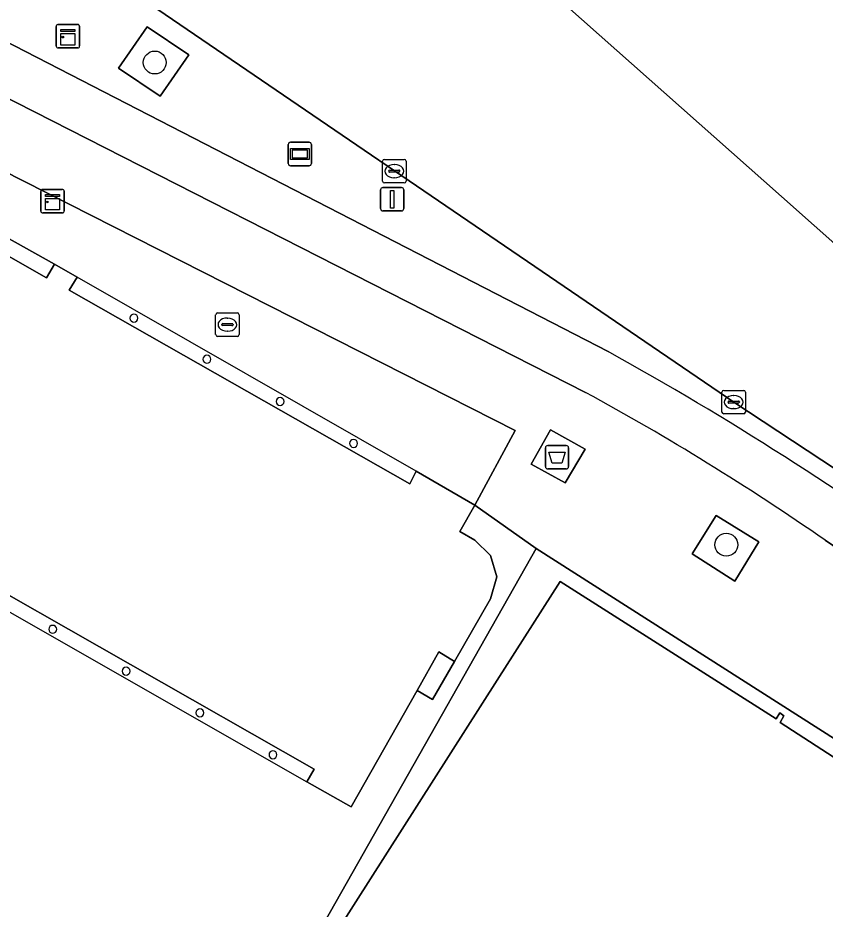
# Model space of a CAD drawing. Extents: x 160349 to 161355, y 381727 to 382854.
# Drawn here: x 160941.82 to 160976.29, y 382788.29 to 382826.35 of the extents above; entities that cross this region are included whole.
import ezdxf

# ---------------------------------------------------------------- set-up
doc = ezdxf.new("R2010")
doc.units = 0
for name, color, linetype in [('IMGEO_Afval_apart_plaats', 7, 'Continuous'), ('IMGEO_Berm_gesloten', 7, 'Continuous'), ('IMGEO_Berm_groen', 7, 'Continuous'), ('IMGEO_Boom', 7, 'Continuous'), ('IMGEO_Erf', 7, 'Continuous'), ('IMGEO_Fietspad_gesloten', 7, 'Continuous'), ('IMGEO_Groenvoorziening', 7, 'Continuous'), ('IMGEO_Hek', 7, 'Continuous'), ('IMGEO_Kast', 7, 'Continuous'), ('IMGEO_Kolk', 7, 'Continuous'), ('IMGEO_Lichtmast', 7, 'Continuous'), ('IMGEO_Pand', 7, 'Continuous'), ('IMGEO_Pand_overbouw', 7, 'Continuous'), ('IMGEO_Reclamebord', 7, 'Continuous'), ('IMGEO_Rijbaan_lokaal_gesloten', 7, 'Continuous'), ('IMGEO_Rioolput', 7, 'Continuous'), ('IMGEO_Voetpad_gesloten', 7, 'Continuous'), ('IMGEO_Voetpad_open', 7, 'Continuous')]:
    doc.layers.add(name, color=color, linetype=linetype)

msp = doc.modelspace()

# ---------------------------------------------------------------- linework, layer by layer
at = {"layer": 'IMGEO_Afval_apart_plaats'}
for p, q in [((160964.344, 382807.19), (160964.344, 382807.99)), ((160964.344, 382807.99), (160964.344, 382807.19)), ((160964.444, 382808.09), (160965.234, 382808.09)), ((160965.234, 382808.09), (160964.444, 382808.09)), ((160965.334, 382807.99), (160965.334, 382807.19)), ((160965.334, 382807.19), (160965.334, 382807.99)), ((160965.234, 382807.09), (160964.444, 382807.09)), ((160964.444, 382807.09), (160965.234, 382807.09))]:
    msp.add_line(p, q, dxfattribs=at)
msp.add_lwpolyline([(160964.487, 382807.804), (160965.191, 382807.804), (160965.042, 382807.334), (160964.636, 382807.334), (160964.487, 382807.804)], dxfattribs=at)
for centre, start, end in [((160964.444, 382807.99), 90, 180), ((160964.444, 382807.99), 90, 180), ((160965.234, 382807.99), 0, 90), ((160965.234, 382807.99), 360, 90), ((160964.444, 382807.19), 180, 270), ((160964.444, 382807.19), 180, 270), ((160965.234, 382807.19), 270, 0), ((160965.234, 382807.19), 270, 0)]:
    msp.add_arc(centre, 0.1, start, end, dxfattribs=at)
at = {"layer": 'IMGEO_Berm_gesloten'}
for points in [[(160988.091, 382799.594), (160972.386, 382809.944), (160942.11, 382830.597)], [(160938.789, 382826.639), (160967.021, 382812.105)]]:
    msp.add_lwpolyline(points, dxfattribs=at)
msp.add_lwpolyline([(160947.892, 382823.004), (160946.117, 382824.199), (160947.342, 382825.967), (160949.121, 382824.777)], close=True, dxfattribs=at)
msp.add_arc((160896.031, 382684.391), 146.118, 54.05608, 60.93233, dxfattribs=at)
at = {"layer": 'IMGEO_Berm_groen'}
msp.add_lwpolyline([(160949.121, 382824.777), (160947.342, 382825.967), (160946.117, 382824.199), (160947.892, 382823.004)], close=True, dxfattribs=at)
at = {"layer": 'IMGEO_Boom'}
for centre in [(160947.664, 382824.443), (160972.069, 382803.852)]:
    msp.add_circle(centre, 0.489, dxfattribs=at)
at = {"layer": 'IMGEO_Erf'}
for points in [[(161000, 382780.699), (160963.954, 382803.686), (160949.178, 382777.619)], [(160955.527, 382787.463), (160962.286, 382798.065), (160964.974, 382802.28), (160974.203, 382796.424), (160974.361, 382796.67), (160974.533, 382796.544), (160974.37, 382796.261), (160979.706, 382792.811), (160979.911, 382793.126), (160980.097, 382793.003), (160979.929, 382792.753), (160983.258, 382790.559), (160983.469, 382790.869), (160983.637, 382790.761), (160983.463, 382790.491), (160988.834, 382787.021)]]:
    msp.add_lwpolyline(points, dxfattribs=at)
at = {"layer": 'IMGEO_Fietspad_gesloten'}
for points in [[(160927.833, 382831.002), (160930.034, 382829.122), (160936.421, 382825.439), (160966.056, 382810.361)], [(160967.021, 382812.105), (160938.789, 382826.639), (160935.445, 382828.66)], [(160976.292, 382804.042), (160986.213, 382797.295), (160986.4, 382797.187), (160987.465, 382798.714), (160981.801, 382802.687)]]:
    msp.add_lwpolyline(points, dxfattribs=at)
for centre, radius, start, end in [((160896.031, 382684.391), 146.118, 54.05608, 60.93233), ((160912.746, 382712.555), 111.391, 55.21644, 61.40692)]:
    msp.add_arc(centre, radius, start, end, dxfattribs=at)
at = {"layer": 'IMGEO_Groenvoorziening'}
msp.add_lwpolyline([(160972.439, 382802.293), (160973.461, 382803.975), (160971.637, 382805.109), (160970.612, 382803.459)], close=True, dxfattribs=at)
at = {"layer": 'IMGEO_Hek'}
msp.add_lwpolyline([(160963.954, 382803.686), (160949.178, 382777.619)], dxfattribs=at)
at = {"layer": 'IMGEO_Kast'}
for p, q in [((160943.529, 382826.065), (160944.37, 382826.065)), ((160944.37, 382826.065), (160943.529, 382826.065)), ((160943.454, 382825.14), (160943.454, 382825.981)), ((160943.454, 382825.981), (160943.454, 382825.14)), ((160944.454, 382825.99), (160944.454, 382825.149)), ((160944.454, 382825.149), (160944.454, 382825.99)), ((160944.379, 382825.065), (160943.538, 382825.065)), ((160943.538, 382825.065), (160944.379, 382825.065)), ((160942.796, 382818.099), (160942.796, 382818.94)), ((160942.796, 382818.94), (160942.796, 382818.099)), ((160942.871, 382819.024), (160943.712, 382819.024)), ((160943.712, 382819.024), (160942.871, 382819.024)), ((160943.796, 382818.949), (160943.796, 382818.108)), ((160943.796, 382818.108), (160943.796, 382818.949)), ((160943.721, 382818.024), (160942.88, 382818.024)), ((160942.88, 382818.024), (160943.721, 382818.024))]:
    msp.add_line(p, q, dxfattribs=at)
for points in [[(160943.649, 382825.855), (160944.249, 382825.855), (160944.249, 382825.77), (160943.649, 382825.77), (160943.649, 382825.855)], [(160943.649, 382825.68), (160944.249, 382825.68), (160944.249, 382825.191), (160943.649, 382825.191), (160943.649, 382825.68)], [(160942.991, 382818.814), (160943.591, 382818.814), (160943.591, 382818.729), (160942.991, 382818.729), (160942.991, 382818.814)], [(160942.991, 382818.639), (160943.591, 382818.639), (160943.591, 382818.15), (160942.991, 382818.15), (160942.991, 382818.639)]]:
    msp.add_lwpolyline(points, dxfattribs=at)
for centre in [(160943.733, 382825.529), (160943.075, 382818.488)]:
    msp.add_circle(centre, 0.0377, dxfattribs=at)
for centre, start, end in [((160943.532, 382825.987), 92.4484, 184.2845), ((160943.532, 382825.987), 92.4484, 184.2845), ((160944.376, 382825.987), 2.4484, 94.2845), ((160944.376, 382825.987), 2.4484, 94.2845), ((160943.532, 382825.143), 182.4484, 274.2845), ((160943.532, 382825.143), 182.4484, 274.2845), ((160944.376, 382825.143), 272.4484, 4.2845), ((160944.376, 382825.143), 272.4484, 4.2845), ((160942.874, 382818.946), 92.4484, 184.2845), ((160942.874, 382818.946), 92.4484, 184.2845), ((160943.718, 382818.946), 2.4484, 94.2845), ((160943.718, 382818.946), 2.4484, 94.2845), ((160942.874, 382818.102), 182.4484, 274.2845), ((160942.874, 382818.102), 182.4484, 274.2845), ((160943.718, 382818.102), 272.4484, 4.2845), ((160943.718, 382818.102), 272.4484, 4.2845)]:
    msp.add_arc(centre, 0.0779, start, end, dxfattribs=at)
at = {"layer": 'IMGEO_Kolk'}
for p, q in [((160957.468, 382820.304), (160958.32, 382820.304)), ((160957.393, 382819.378), (160957.393, 382820.23)), ((160957.881, 382820.084), (160957.906, 382820.084)), ((160958.394, 382820.23), (160958.394, 382819.378)), ((160957.652, 382819.798), (160957.652, 382819.81)), ((160958.09, 382819.761), (160957.692, 382819.761)), ((160957.695, 382819.847), (160958.093, 382819.847)), ((160958.136, 382819.81), (160958.136, 382819.798)), ((160958.32, 382819.304), (160957.468, 382819.304)), ((160957.904, 382819.524), (160957.879, 382819.524)), ((160971.96, 382810.444), (160972.812, 382810.444)), ((160971.885, 382809.518), (160971.885, 382810.37)), ((160972.373, 382810.224), (160972.398, 382810.224)), ((160972.886, 382810.37), (160972.886, 382809.518)), ((160972.144, 382809.938), (160972.144, 382809.95)), ((160972.582, 382809.901), (160972.184, 382809.901)), ((160972.187, 382809.987), (160972.585, 382809.987)), ((160972.396, 382809.664), (160972.371, 382809.664)), ((160972.628, 382809.95), (160972.628, 382809.938)), ((160972.812, 382809.444), (160971.96, 382809.444))]:
    msp.add_line(p, q, dxfattribs=at)
for points in [[(160957.468, 382820.304), (160958.32, 382820.304)], [(160957.393, 382819.378), (160957.393, 382820.23)], [(160958.394, 382820.23), (160958.394, 382819.378)], [(160958.32, 382819.304), (160957.468, 382819.304)], [(160971.96, 382810.444), (160972.812, 382810.444)], [(160971.885, 382809.518), (160971.885, 382810.37)], [(160972.886, 382810.37), (160972.886, 382809.518)], [(160972.812, 382809.444), (160971.96, 382809.444)]]:
    msp.add_lwpolyline(points, dxfattribs=at)
for centre, radius, start, end in [((160957.47, 382820.228), 0.0765, 91.552, 178.448), ((160957.47, 382820.228), 0.0765, 91.552, 178.448), ((160958.318, 382820.228), 0.0765, 1.552, 88.448), ((160958.318, 382820.228), 0.0765, 1.552, 88.448), ((160957.692, 382819.807), 0.0403, 85.8775, 175.7526), ((160957.689, 382819.797), 0.0366, 178.938, 274.7102), ((160958.093, 382819.804), 0.043, 264.8664, 352.4533), ((160958.097, 382819.809), 0.0386, 1.7309, 96.639), ((160957.47, 382819.38), 0.0765, 181.552, 268.448), ((160957.47, 382819.38), 0.0765, 181.552, 268.448), ((160958.318, 382819.38), 0.0765, 271.552, 358.448), ((160958.318, 382819.38), 0.0765, 271.552, 358.448), ((160971.962, 382810.368), 0.0765, 91.552, 178.448), ((160971.962, 382810.368), 0.0765, 91.552, 178.448), ((160972.81, 382810.368), 0.0765, 1.552, 88.448), ((160972.81, 382810.368), 0.0765, 1.552, 88.448), ((160972.184, 382809.947), 0.0403, 85.8775, 175.7526), ((160972.181, 382809.937), 0.0366, 178.938, 274.7102), ((160972.585, 382809.944), 0.043, 264.8664, 352.4533), ((160972.589, 382809.949), 0.0386, 1.7309, 96.639), ((160971.962, 382809.52), 0.0765, 181.552, 268.448), ((160971.962, 382809.52), 0.0765, 181.552, 268.448), ((160972.81, 382809.52), 0.0765, 271.552, 358.448), ((160972.81, 382809.52), 0.0765, 271.552, 358.448)]:
    msp.add_arc(centre, radius, start, end, dxfattribs=at)
for centre, major_axis, ratio, start_param, end_param in [((160957.88, 382819.804), (-0.387, 0.002), 0.722429, 4.712389, 7.853982), ((160957.905, 382819.804), (-0.39, 0.002), 0.717154, 1.570796, 4.712389), ((160972.372, 382809.944), (-0.387, 0.002), 0.722429, 4.712389, 7.853982), ((160972.397, 382809.944), (-0.39, 0.002), 0.717154, 1.570796, 4.712389)]:
    msp.add_ellipse(centre, major_axis=major_axis, ratio=ratio, start_param=start_param, end_param=end_param, dxfattribs=at)
at = {"layer": 'IMGEO_Lichtmast'}
for p, q in [((160957.308, 382818.205), (160957.308, 382819.005)), ((160957.308, 382819.005), (160957.308, 382818.205)), ((160957.408, 382819.105), (160958.198, 382819.105)), ((160958.198, 382819.105), (160957.408, 382819.105)), ((160958.298, 382819.005), (160958.298, 382818.205)), ((160958.298, 382818.205), (160958.298, 382819.005)), ((160958.198, 382818.105), (160957.408, 382818.105)), ((160957.408, 382818.105), (160958.198, 382818.105))]:
    msp.add_line(p, q, dxfattribs=at)
msp.add_lwpolyline([(160957.728, 382818.98), (160957.878, 382818.98), (160957.878, 382818.23), (160957.728, 382818.23), (160957.728, 382818.98)], dxfattribs=at)
for centre, start, end in [((160957.408, 382819.005), 90, 180), ((160957.408, 382819.005), 90, 180), ((160958.198, 382819.005), 0, 90), ((160958.198, 382819.005), 360, 90), ((160957.408, 382818.205), 180, 270), ((160957.408, 382818.205), 180, 270), ((160958.198, 382818.205), 270, 0), ((160958.198, 382818.205), 270, 0)]:
    msp.add_arc(centre, 0.1, start, end, dxfattribs=at)
at = {"layer": 'IMGEO_Pand'}
for points in [[(160938.774, 382803.213), (160954.469, 382794.272), (160954.164, 382793.737), (160956.044, 382792.669), (160958.863, 382797.636), (160959.797, 382799.278), (160960.463, 382798.873), (160961.997, 382801.54), (160962.275, 382802.48), (160962.004, 382803.398), (160961.338, 382804.055), (160960.685, 382804.414), (160961.337, 382805.55), (160958.827, 382806.988), (160958.549, 382806.459), (160944.008, 382814.724), (160944.344, 382815.274), (160943.376, 382815.827), (160943.047, 382815.25), (160939.977, 382816.992)], [(160988.834, 382787.021), (160983.463, 382790.491), (160983.637, 382790.761), (160983.469, 382790.869), (160983.258, 382790.559), (160979.929, 382792.753), (160980.097, 382793.003), (160979.911, 382793.126), (160979.706, 382792.811), (160974.37, 382796.261), (160974.533, 382796.544), (160974.361, 382796.67), (160974.203, 382796.424), (160964.974, 382802.28), (160962.286, 382798.065), (160955.527, 382787.463)]]:
    msp.add_lwpolyline(points, dxfattribs=at)
for centre, start, end in [((160946.776, 382813.529), 360, 180), ((160946.776, 382813.529), 180, 0), ((160949.891, 382811.774), 360, 180), ((160949.891, 382811.774), 180, 0), ((160953.013, 382809.97), 360, 180), ((160953.013, 382809.97), 180, 0), ((160956.151, 382808.182), 360, 180), ((160956.151, 382808.182), 180, 0), ((160943.306, 382800.242), 0, 180), ((160943.306, 382800.242), 180, 0), ((160946.439, 382798.456), 0, 180), ((160946.439, 382798.456), 180, 0), ((160949.593, 382796.676), 360, 180), ((160949.593, 382796.676), 180, 0), ((160952.712, 382794.888), 0, 180), ((160952.712, 382794.888), 180, 360)]:
    msp.add_arc(centre, 0.17, start, end, dxfattribs=at)
at = {"layer": 'IMGEO_Pand_overbouw'}
for points in [[(160944.008, 382814.724), (160958.549, 382806.459), (160958.827, 382806.988), (160944.344, 382815.274)], [(160938.468, 382802.681), (160954.164, 382793.737), (160954.469, 382794.272), (160938.774, 382803.213)], [(160960.463, 382798.873), (160959.797, 382799.278), (160958.863, 382797.636), (160959.53, 382797.252)]]:
    msp.add_lwpolyline(points, close=True, dxfattribs=at)
at = {"layer": 'IMGEO_Reclamebord'}
for p, q in [((160953.363, 382820.138), (160953.363, 382820.938)), ((160953.363, 382820.938), (160953.363, 382820.138)), ((160953.463, 382821.038), (160954.253, 382821.038)), ((160954.253, 382821.038), (160953.463, 382821.038)), ((160954.353, 382820.938), (160954.353, 382820.138)), ((160954.353, 382820.138), (160954.353, 382820.938)), ((160954.253, 382820.038), (160953.463, 382820.038)), ((160953.463, 382820.038), (160954.253, 382820.038))]:
    msp.add_line(p, q, dxfattribs=at)
for points in [[(160953.464, 382820.77), (160954.252, 382820.77), (160954.252, 382820.306), (160953.464, 382820.306), (160953.464, 382820.77)], [(160953.529, 382820.705), (160953.529, 382820.371), (160954.187, 382820.371), (160954.187, 382820.705), (160953.529, 382820.705)]]:
    msp.add_lwpolyline(points, dxfattribs=at)
for centre, start, end in [((160953.463, 382820.938), 90, 180), ((160953.463, 382820.938), 90, 180), ((160954.253, 382820.938), 0, 90), ((160954.253, 382820.938), 360, 90), ((160953.463, 382820.138), 180, 270), ((160953.463, 382820.138), 180, 270), ((160954.253, 382820.138), 270, 0), ((160954.253, 382820.138), 270, 0)]:
    msp.add_arc(centre, 0.1, start, end, dxfattribs=at)
at = {"layer": 'IMGEO_Rijbaan_lokaal_gesloten'}
for points in [[(161114.783, 382697.881), (161123.098, 382687.421), (161124.111, 382688.246), (161112.373, 382702.72), (161065.685, 382748.492), (161009.567, 382791.248), (160980.002, 382813.773), (160974.423, 382818.724), (160950.316, 382840.118)], [(160952.24, 382831.517), (160946.642, 382835.74), (160942.11, 382830.597), (160972.386, 382809.944), (160988.091, 382799.594), (160994.037, 382795.544), (160996.318, 382794.223), (161009.1, 382785.272), (161018.899, 382778.405), (161026.379, 382773.149), (161034.238, 382767.182), (161040.629, 382762.02), (161048.771, 382755.532), (161055.73, 382749.517), (161062.595, 382743.266), (161070.548, 382735.499), (161076.797, 382729.01), (161084.845, 382720.676), (161095.638, 382708.978), (161106.29, 382697.045), (161117.925, 382683.211), (161122.396, 382686.849), (161112.177, 382699.67)]]:
    msp.add_lwpolyline(points, dxfattribs=at)
at = {"layer": 'IMGEO_Rioolput'}
for p, q in [((160950.264, 382812.825), (160950.264, 382813.677)), ((160950.339, 382813.751), (160951.191, 382813.751)), ((160950.752, 382813.531), (160950.777, 382813.531)), ((160951.265, 382813.677), (160951.265, 382812.825)), ((160950.523, 382813.245), (160950.523, 382813.257)), ((160950.961, 382813.208), (160950.563, 382813.208)), ((160950.566, 382813.294), (160950.964, 382813.294)), ((160951.007, 382813.257), (160951.007, 382813.245)), ((160951.191, 382812.751), (160950.339, 382812.751)), ((160950.775, 382812.971), (160950.75, 382812.971))]:
    msp.add_line(p, q, dxfattribs=at)
for points in [[(160950.264, 382812.825), (160950.264, 382813.677)], [(160950.339, 382813.751), (160951.191, 382813.751)], [(160951.265, 382813.677), (160951.265, 382812.825)], [(160951.191, 382812.751), (160950.339, 382812.751)]]:
    msp.add_lwpolyline(points, dxfattribs=at)
for centre, radius, start, end in [((160950.341, 382813.675), 0.0765, 91.552, 178.448), ((160950.341, 382813.675), 0.0765, 91.552, 178.448), ((160951.189, 382813.675), 0.0765, 1.552, 88.448), ((160951.189, 382813.675), 0.0765, 1.552, 88.448), ((160950.563, 382813.254), 0.0403, 85.8775, 175.7526), ((160950.56, 382813.244), 0.0366, 178.938, 274.7102), ((160950.964, 382813.251), 0.043, 264.8664, 352.4533), ((160950.968, 382813.256), 0.0386, 1.7309, 96.639), ((160950.341, 382812.827), 0.0765, 181.552, 268.448), ((160950.341, 382812.827), 0.0765, 181.552, 268.448), ((160951.189, 382812.827), 0.0765, 271.552, 358.448), ((160951.189, 382812.827), 0.0765, 271.552, 358.448)]:
    msp.add_arc(centre, radius, start, end, dxfattribs=at)
for centre, major_axis, ratio, start_param, end_param in [((160950.751, 382813.251), (-0.387, 0.002), 0.722429, 4.712389, 7.853982), ((160950.776, 382813.251), (-0.39, 0.002), 0.717154, 1.570796, 4.712389)]:
    msp.add_ellipse(centre, major_axis=major_axis, ratio=ratio, start_param=start_param, end_param=end_param, dxfattribs=at)
at = {"layer": 'IMGEO_Voetpad_gesloten'}
msp.add_lwpolyline([(160966.04, 382807.941), (160964.566, 382808.765), (160963.734, 382807.293), (160965.186, 382806.493)], close=True, dxfattribs=at)
at = {"layer": 'IMGEO_Voetpad_open'}
for points in [[(160933.999, 382826.061), (160932.549, 382824.2), (160963.053, 382808.729), (160961.337, 382805.55), (160963.954, 382803.686), (161000, 382780.699), (161009.239, 382774.807), (161015.308, 382770.955), (161016.151, 382772.289), (161020.859, 382769.438), (161021.404, 382769.082), (161025.262, 382766.044), (161042.286, 382752.336)], [(160966.056, 382810.361), (160936.421, 382825.439)], [(160963.954, 382803.686), (160961.337, 382805.55), (160960.685, 382804.414), (160961.338, 382804.055), (160962.004, 382803.398), (160962.275, 382802.48), (160961.997, 382801.54), (160960.463, 382798.873), (160959.53, 382797.252), (160958.863, 382797.636), (160956.044, 382792.669), (160954.164, 382793.737), (160954.469, 382794.272), (160938.774, 382803.213), (160938.468, 382802.681), (160938.169, 382802.844), (160937.707, 382802.072), (160935.148, 382801.595), (160934.443, 382802.203), (160934.233, 382801.954), (160933.752, 382802.338), (160924.427, 382791.276), (160924.888, 382790.889), (160923.923, 382789.734)], [(160986.4, 382797.187), (160986.213, 382797.295), (160976.292, 382804.042)], [(160949.178, 382777.619), (160963.954, 382803.686)]]:
    msp.add_lwpolyline(points, dxfattribs=at)
for points in [[(160932.549, 382824.2), (160932.934, 382821.67), (160943.376, 382815.827), (160944.344, 382815.274), (160944.008, 382814.724), (160958.549, 382806.459), (160958.827, 382806.988), (160961.337, 382805.55), (160963.053, 382808.729)], [(160932.934, 382821.67), (160925.082, 382812.582), (160925.573, 382812.142), (160927.828, 382814.848), (160928.004, 382814.7), (160929.952, 382813.056), (160931.802, 382815.181), (160936.105, 382815.992), (160938.563, 382814.568), (160939.862, 382816.794), (160939.977, 382816.992), (160943.047, 382815.25), (160943.376, 382815.827)], [(160965.186, 382806.493), (160963.734, 382807.293), (160964.566, 382808.765), (160966.04, 382807.941)], [(160972.439, 382802.293), (160970.612, 382803.459), (160971.637, 382805.109), (160973.461, 382803.975)], [(160958.863, 382797.636), (160959.53, 382797.252), (160960.463, 382798.873), (160959.797, 382799.278)]]:
    msp.add_lwpolyline(points, close=True, dxfattribs=at)
for centre, radius, start, end in [((160946.776, 382813.529), 0.17, 360, 180), ((160946.776, 382813.529), 0.17, 180, 0), ((160949.891, 382811.774), 0.17, 360, 180), ((160949.891, 382811.774), 0.17, 180, 0), ((160953.013, 382809.97), 0.17, 360, 180), ((160912.746, 382712.555), 111.391, 55.21644, 61.40692), ((160953.013, 382809.97), 0.17, 180, 0), ((160956.151, 382808.182), 0.17, 360, 180), ((160956.151, 382808.182), 0.17, 180, 0), ((160943.306, 382800.242), 0.17, 0, 180), ((160943.306, 382800.242), 0.17, 180, 0), ((160946.439, 382798.456), 0.17, 0, 180), ((160946.439, 382798.456), 0.17, 180, 0), ((160949.593, 382796.676), 0.17, 360, 180), ((160949.593, 382796.676), 0.17, 180, 0), ((160952.712, 382794.888), 0.17, 0, 180), ((160952.712, 382794.888), 0.17, 180, 360)]:
    msp.add_arc(centre, radius, start, end, dxfattribs=at)

doc.saveas('drawing.dxf')
